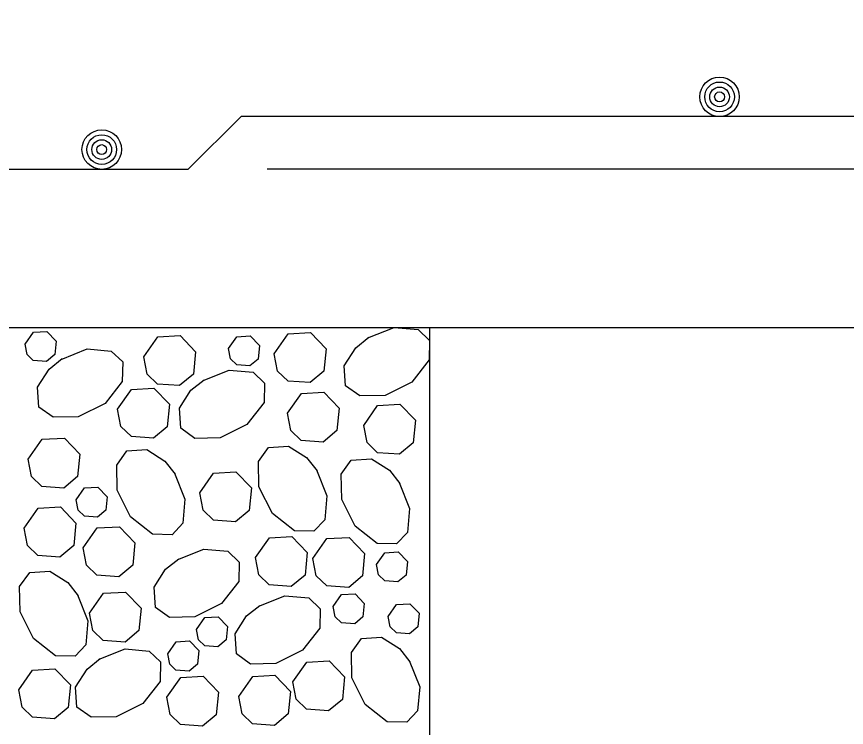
# Model space of a CAD drawing. Extents: x 636530 to 644067, y 294168 to 299122.
# Drawn here: x 640315.08 to 640331.07, y 295489.58 to 295503.28 of the extents above; entities that cross this region are included whole.
import ezdxf

# ---------------------------------------------------------------- set-up
doc = ezdxf.new("R2010")
doc.units = 0
doc.layers.add('1', color=7, linetype='Continuous')

msp = doc.modelspace()

# ---------------------------------------------------------------- linework, layer by layer
at = {"layer": '1'}
for p, q in [((640319.407, 295501.351), (640318.391, 295500.336)), ((640352.935, 295501.351), (640319.407, 295501.351)), ((640088.837, 295500.336), (640318.391, 295500.336)), ((640353.442, 295500.336), (640319.914, 295500.336)), ((640062.437, 295497.288), (640355.474, 295497.288)), ((640323.038, 295497.288), (640387.91, 295497.288)), ((640323.038, 295497.288), (640323.038, 295485.096))]:
    msp.add_line(p, q, dxfattribs=at)
for points in [[(640315.245, 295496.97), (640315.407, 295497.199), (640315.664, 295497.214), (640315.843, 295497.028), (640315.818, 295496.768), (640315.658, 295496.636), (640315.404, 295496.654), (640315.284, 295496.77), (640315.246, 295496.97)], [(640321.853, 295497.088), (640322.356, 295497.288), (640322.818, 295497.248), (640323.038, 295497.039), (640323.031, 295496.664), (640322.697, 295496.238), (640322.182, 295495.98), (640321.697, 295495.972), (640321.423, 295496.166), (640321.397, 295496.553), (640321.619, 295496.899), (640321.873, 295497.101)], [(640317.535, 295496.724), (640317.804, 295497.107), (640318.234, 295497.131), (640318.532, 295496.822), (640318.489, 295496.388), (640318.224, 295496.168), (640317.8, 295496.198), (640317.6, 295496.392), (640317.536, 295496.724)], [(640319.167, 295496.882), (640319.328, 295497.111), (640319.586, 295497.126), (640319.765, 295496.94), (640319.739, 295496.68), (640319.58, 295496.548), (640319.326, 295496.566), (640319.206, 295496.682), (640319.167, 295496.881)], [(640320.048, 295496.782), (640320.317, 295497.165), (640320.747, 295497.189), (640321.045, 295496.88), (640321.002, 295496.446), (640320.737, 295496.226), (640320.313, 295496.256), (640320.113, 295496.45), (640320.049, 295496.782)], [(640315.942, 295496.675), (640316.445, 295496.875), (640316.907, 295496.835), (640317.127, 295496.626), (640317.12, 295496.251), (640316.787, 295495.825), (640316.272, 295495.567), (640315.786, 295495.559), (640315.513, 295495.753), (640315.487, 295496.14), (640315.709, 295496.486), (640315.963, 295496.688)], [(640318.675, 295496.269), (640319.178, 295496.468), (640319.64, 295496.428), (640319.86, 295496.219), (640319.853, 295495.844), (640319.52, 295495.418), (640319.004, 295495.161), (640318.519, 295495.152), (640318.246, 295495.346), (640318.22, 295495.733), (640318.442, 295496.079), (640318.696, 295496.281)], [(640317.029, 295495.712), (640317.298, 295496.095), (640317.728, 295496.119), (640318.026, 295495.81), (640317.983, 295495.376), (640317.718, 295495.156), (640317.294, 295495.186), (640317.094, 295495.38), (640317.03, 295495.712)], [(640320.301, 295495.637), (640320.57, 295496.02), (640321, 295496.044), (640321.298, 295495.735), (640321.255, 295495.301), (640320.99, 295495.081), (640320.566, 295495.111), (640320.366, 295495.305), (640320.302, 295495.637)], [(640321.772, 295495.403), (640322.04, 295495.785), (640322.47, 295495.81), (640322.768, 295495.501), (640322.725, 295495.067), (640322.46, 295494.846), (640322.036, 295494.877), (640321.837, 295495.07), (640321.772, 295495.403)], [(640315.305, 295494.752), (640315.574, 295495.135), (640316.003, 295495.159), (640316.302, 295494.85), (640316.259, 295494.416), (640315.993, 295494.196), (640315.569, 295494.226), (640315.37, 295494.42), (640315.305, 295494.752)], [(640320.861, 295494.547), (640321.06, 295494.044), (640321.02, 295493.582), (640320.812, 295493.363), (640320.437, 295493.37), (640320.011, 295493.703), (640319.753, 295494.218), (640319.744, 295494.704), (640319.939, 295494.977), (640320.325, 295495.003), (640320.671, 295494.781), (640320.874, 295494.527)], [(640318.128, 295494.482), (640318.327, 295493.979), (640318.287, 295493.517), (640318.079, 295493.297), (640317.704, 295493.305), (640317.278, 295493.638), (640317.02, 295494.153), (640317.011, 295494.639), (640317.206, 295494.912), (640317.592, 295494.938), (640317.938, 295494.716), (640318.141, 295494.462)], [(640322.455, 295494.303), (640322.655, 295493.8), (640322.615, 295493.338), (640322.406, 295493.119), (640322.031, 295493.126), (640321.605, 295493.459), (640321.347, 295493.974), (640321.339, 295494.46), (640321.533, 295494.733), (640321.92, 295494.759), (640322.266, 295494.537), (640322.468, 295494.283)], [(640318.611, 295494.102), (640318.88, 295494.484), (640319.309, 295494.509), (640319.608, 295494.199), (640319.565, 295493.766), (640319.299, 295493.545), (640318.875, 295493.576), (640318.676, 295493.769), (640318.611, 295494.102)], [(640316.229, 295493.969), (640316.39, 295494.198), (640316.648, 295494.213), (640316.827, 295494.027), (640316.801, 295493.767), (640316.642, 295493.635), (640316.388, 295493.653), (640316.268, 295493.769), (640316.229, 295493.969)], [(640315.23, 295493.424), (640315.499, 295493.807), (640315.928, 295493.831), (640316.226, 295493.522), (640316.183, 295493.088), (640315.918, 295492.867), (640315.494, 295492.898), (640315.295, 295493.092), (640315.23, 295493.424)], [(640316.366, 295493.044), (640316.635, 295493.427), (640317.064, 295493.451), (640317.363, 295493.142), (640317.32, 295492.708), (640317.054, 295492.488), (640316.63, 295492.518), (640316.431, 295492.712), (640316.366, 295493.044)], [(640319.687, 295492.855), (640319.956, 295493.237), (640320.385, 295493.262), (640320.684, 295492.952), (640320.641, 295492.519), (640320.375, 295492.298), (640319.952, 295492.329), (640319.752, 295492.522), (640319.687, 295492.855)], [(640320.793, 295492.838), (640321.062, 295493.221), (640321.492, 295493.246), (640321.79, 295492.936), (640321.747, 295492.502), (640321.482, 295492.282), (640321.058, 295492.313), (640320.858, 295492.506), (640320.794, 295492.838)], [(640318.187, 295492.82), (640318.69, 295493.019), (640319.152, 295492.979), (640319.372, 295492.77), (640319.365, 295492.395), (640319.032, 295491.969), (640318.516, 295491.712), (640318.031, 295491.703), (640317.758, 295491.897), (640317.732, 295492.284), (640317.954, 295492.63), (640318.207, 295492.833)], [(640322.017, 295492.72), (640322.178, 295492.95), (640322.436, 295492.965), (640322.615, 295492.779), (640322.589, 295492.519), (640322.43, 295492.386), (640322.176, 295492.405), (640322.056, 295492.521), (640322.017, 295492.72)], [(640316.257, 295492.14), (640316.457, 295491.637), (640316.417, 295491.175), (640316.208, 295490.955), (640315.833, 295490.962), (640315.407, 295491.295), (640315.149, 295491.81), (640315.141, 295492.296), (640315.335, 295492.569), (640315.722, 295492.595), (640316.067, 295492.373), (640316.27, 295492.119)], [(640316.486, 295491.786), (640316.755, 295492.168), (640317.184, 295492.193), (640317.482, 295491.883), (640317.439, 295491.45), (640317.174, 295491.229), (640316.75, 295491.26), (640316.551, 295491.453), (640316.486, 295491.786)], [(640319.748, 295491.921), (640320.251, 295492.121), (640320.713, 295492.081), (640320.933, 295491.872), (640320.926, 295491.497), (640320.592, 295491.071), (640320.077, 295490.813), (640319.592, 295490.805), (640319.318, 295490.999), (640319.293, 295491.386), (640319.514, 295491.731), (640319.768, 295491.934)], [(640321.185, 295491.913), (640321.346, 295492.143), (640321.604, 295492.158), (640321.783, 295491.972), (640321.757, 295491.712), (640321.598, 295491.579), (640321.343, 295491.598), (640321.224, 295491.714), (640321.185, 295491.913)], [(640322.244, 295491.724), (640322.405, 295491.954), (640322.663, 295491.968), (640322.842, 295491.783), (640322.816, 295491.523), (640322.657, 295491.39), (640322.403, 295491.409), (640322.283, 295491.525), (640322.244, 295491.724)], [(640318.549, 295491.472), (640318.711, 295491.702), (640318.968, 295491.716), (640319.147, 295491.531), (640319.121, 295491.27), (640318.962, 295491.138), (640318.708, 295491.156), (640318.588, 295491.272), (640318.549, 295491.472)], [(640322.65, 295490.871), (640322.85, 295490.368), (640322.81, 295489.906), (640322.601, 295489.686), (640322.226, 295489.693), (640321.8, 295490.026), (640321.542, 295490.542), (640321.534, 295491.027), (640321.728, 295491.3), (640322.115, 295491.326), (640322.461, 295491.105), (640322.663, 295490.851)], [(640317.994, 295491.005), (640318.156, 295491.235), (640318.413, 295491.25), (640318.592, 295491.064), (640318.567, 295490.804), (640318.407, 295490.671), (640318.153, 295490.69), (640318.033, 295490.806), (640317.995, 295491.005)], [(640316.674, 295490.896), (640317.177, 295491.096), (640317.639, 295491.056), (640317.858, 295490.847), (640317.851, 295490.472), (640317.518, 295490.046), (640317.003, 295489.788), (640316.517, 295489.78), (640316.244, 295489.974), (640316.218, 295490.361), (640316.44, 295490.707), (640316.694, 295490.909)], [(640320.407, 295490.461), (640320.676, 295490.844), (640321.105, 295490.868), (640321.404, 295490.559), (640321.36, 295490.125), (640321.095, 295489.904), (640320.671, 295489.935), (640320.472, 295490.129), (640320.407, 295490.461)], [(640315.123, 295490.307), (640315.392, 295490.689), (640315.821, 295490.714), (640316.12, 295490.404), (640316.076, 295489.971), (640315.811, 295489.75), (640315.387, 295489.781), (640315.188, 295489.974), (640315.123, 295490.307)], [(640317.976, 295490.165), (640318.245, 295490.547), (640318.675, 295490.572), (640318.973, 295490.262), (640318.93, 295489.829), (640318.665, 295489.608), (640318.241, 295489.639), (640318.041, 295489.832), (640317.977, 295490.165)], [(640319.364, 295490.181), (640319.633, 295490.563), (640320.062, 295490.588), (640320.361, 295490.278), (640320.317, 295489.844), (640320.052, 295489.624), (640319.628, 295489.655), (640319.429, 295489.848), (640319.364, 295490.18)]]:
    msp.add_lwpolyline(points, dxfattribs=at)
for centre, radius in [((640328.629, 295501.731), 0.381), ((640328.629, 295501.731), 0.286), ((640328.629, 295501.731), 0.19), ((640328.629, 295501.731), 0.0952), ((640316.723, 295500.716), 0.381), ((640316.723, 295500.716), 0.286), ((640316.723, 295500.716), 0.19), ((640316.723, 295500.716), 0.0952)]:
    msp.add_circle(centre, radius, dxfattribs=at)
msp.add_ellipse((640355.391, 295496.701), major_axis=(-55.517, 0), ratio=0.608854, dxfattribs=at)

doc.saveas('drawing.dxf')
